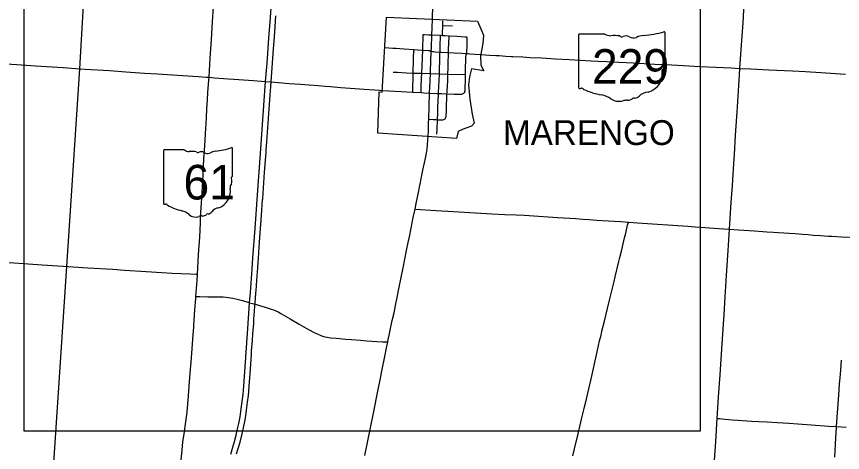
# Model space of a CAD drawing. Extents: x 1813937 to 1948437, y 826606 to 1022856.
# Drawn here: x 1873573 to 1890191, y 867056 to 875827 of the extents above; entities that cross this region are included whole.
import ezdxf

# ---------------------------------------------------------------- set-up
doc = ezdxf.new("R2010")
doc.units = 0
for name, color, linetype in [('Default', 7, 'Continuous'), ('GM_X_City_Street', 7, 'Continuous'), ('GM_X_Corporation', 7, 'Continuous'), ('GM_X_Corporation_Text', 7, 'Continuous'), ('GM_X_County_Road', 7, 'Continuous'), ('GM_X_Interstate_Route', 7, 'Continuous'), ('GM_X_State_Route', 7, 'Continuous'), ('GM_X_State_Shield', 7, 'Continuous'), ('GM_X_Township', 7, 'Continuous'), ('GM_X_Township_Road', 7, 'Continuous')]:
    doc.layers.add(name, color=color, linetype=linetype)

msp = doc.modelspace()

# ---------------------------------------------------------------- linework, layer by layer
at = {"layer": 'Default'}
for p, q in [((1873729, 867482), (1873729, 881082)), ((1887329, 881082), (1887329, 867482)), ((1887329, 867482), (1873729, 867482))]:
    msp.add_line(p, q, dxfattribs=at)
at = {"layer": 'GM_X_City_Street'}
for points in [[(1881932, 875457), (1881937, 875598), (1881944, 875773)], [(1882141, 875447), (1882142, 875472), (1882148, 875648)], [(1882148, 875648), (1882150, 875743)], [(1882148, 875648), (1882345, 875639)], [(1881746, 875151), (1881748, 875210), (1881753, 875413), (1881754, 875448), (1881755, 875454), (1881756, 875459)], [(1881756, 875459), (1881758, 875463), (1881761, 875464), (1881763, 875465), (1881769, 875466), (1881779, 875465), (1881860, 875461), (1881932, 875457)], [(1881919, 875132), (1881922, 875192), (1881932, 875457)], [(1881932, 875457), (1882107, 875449)], [(1882094, 875113), (1882096, 875155), (1882098, 875223), (1882107, 875449)], [(1882107, 875449), (1882141, 875447)], [(1882141, 875447), (1882192, 875445), (1882275, 875440)], [(1882263, 875103), (1882265, 875158), (1882275, 875432), (1882275, 875440)], [(1882275, 875440), (1882437, 875431), (1882599, 875422), (1882610, 875421), (1882619, 875420), (1882625, 875418), (1882630, 875415), (1882634, 875412)], [(1882626, 875081), (1882633, 875113), (1882635, 875129), (1882639, 875210), (1882643, 875341), (1882643, 875363), (1882641, 875387), (1882639, 875401), (1882637, 875407), (1882634, 875412)], [(1880983, 875205), (1881064, 875200), (1881147, 875193), (1881212, 875188), (1881288, 875183), (1881370, 875176), (1881566, 875163)], [(1881557, 874690), (1881560, 874969), (1881566, 875163)], [(1881566, 875163), (1881728, 875152), (1881746, 875151)], [(1881729, 874686), (1881734, 874837), (1881746, 875151)], [(1881746, 875151), (1881854, 875143), (1881884, 875141), (1881899, 875140), (1881914, 875136), (1881919, 875132)], [(1882084, 874674), (1882085, 874772), (1882089, 874927), (1882093, 875074), (1882094, 875113)], [(1882252, 874668), (1882255, 874793), (1882259, 874868), (1882261, 874951), (1882262, 875016), (1882263, 875097), (1882263, 875103)], [(1882606, 874659), (1882607, 874738), (1882615, 875000), (1882618, 875050), (1882621, 875066), (1882626, 875081)], [(1881153, 874710), (1881236, 874706), (1881417, 874696), (1881557, 874690)], [(1881548, 874306), (1881557, 874690)], [(1881557, 874690), (1881729, 874686)], [(1881712, 874296), (1881717, 874404), (1881723, 874587), (1881729, 874686)], [(1881729, 874686), (1881902, 874681)], [(1881902, 874681), (1882084, 874674)], [(1882063, 874280), (1882065, 874335), (1882068, 874388), (1882069, 874430), (1882075, 874528), (1882084, 874674)], [(1882084, 874674), (1882252, 874668)], [(1882233, 874273), (1882237, 874298), (1882239, 874323), (1882240, 874345), (1882244, 874418), (1882249, 874545), (1882252, 874658), (1882252, 874668)], [(1882252, 874668), (1882606, 874659)], [(1882571, 874282), (1882582, 874294), (1882590, 874307), (1882596, 874321), (1882599, 874337), (1882602, 874368), (1882605, 874577), (1882606, 874659)], [(1881866, 873762), (1881884, 874288)], [(1881884, 874288), (1882039, 874281), (1882063, 874280)], [(1882043, 873751), (1882048, 873890), (1882053, 874009), (1882058, 874124), (1882062, 874259), (1882063, 874280)], [(1882063, 874280), (1882121, 874278), (1882233, 874273)], [(1882186, 873759), (1882198, 873770), (1882206, 873781), (1882212, 873800), (1882216, 873816), (1882220, 873849), (1882222, 873898), (1882227, 874054), (1882229, 874164), (1882230, 874211), (1882233, 874263), (1882233, 874273)], [(1882233, 874273), (1882235, 874272), (1882377, 874265), (1882453, 874263), (1882485, 874262), (1882517, 874264), (1882533, 874266), (1882549, 874271), (1882571, 874282)], [(1881855, 873411), (1881859, 873535), (1881863, 873690), (1881866, 873762)], [(1881866, 873762), (1881873, 873762), (1881959, 873756), (1882007, 873753), (1882043, 873751)], [(1882031, 873462), (1882034, 873561), (1882043, 873751)], [(1882043, 873751), (1882092, 873748), (1882137, 873747), (1882153, 873748), (1882170, 873753), (1882186, 873759)]]:
    msp.add_lwpolyline(points, dxfattribs=at)
at = {"layer": 'GM_X_Corporation'}
msp.add_lwpolyline([(1881014, 875812), (1882849, 875731), (1882917, 875580), (1882968, 875451), (1882954, 875285), (1882910, 875039), (1882912, 874849), (1882974, 874736), (1882727, 874773), (1882689, 874613), (1882670, 874451), (1882695, 874167), (1882739, 873862), (1882781, 873681), (1882728, 873621), (1882559, 873563), (1882458, 873515), (1882428, 873371), (1880842, 873478), (1880871, 874310), (1880929, 874307)], close=True, dxfattribs=at)
at = {"layer": 'GM_X_County_Road'}
for points in [[(1881944, 875773), (1881952, 876049), (1881957, 876279), (1881964, 876508), (1881971, 876754), (1881981, 877049), (1881987, 877229), (1881993, 877376), (1881999, 877557), (1882012, 877835), (1882028, 878195), (1882036, 878408), (1882038, 878451)], [(1888128, 874784), (1888154, 875161), (1888190, 875701), (1888216, 876094), (1888235, 876388), (1888258, 876748), (1888294, 877238), (1888331, 877795), (1888344, 877991), (1888348, 878062)], [(1887918, 871548), (1887924, 871662), (1887953, 872087), (1887976, 872429), (1887990, 872658), (1888004, 872870), (1888017, 873050), (1888042, 873443), (1888071, 873901), (1888119, 874654), (1888128, 874784)], [(1881591, 871952), (1881615, 872067), (1881668, 872319), (1881683, 872399), (1881701, 872487), (1881717, 872568), (1881734, 872660), (1881750, 872737), (1881780, 872881), (1881800, 872979), (1881819, 873079), (1881833, 873160), (1881843, 873242), (1881852, 873340), (1881855, 873411)], [(1881042, 869278), (1881045, 869291), (1881134, 869708), (1881169, 869868), (1881199, 870012), (1881232, 870173), (1881268, 870350), (1881314, 870575), (1881350, 870769), (1881384, 870946), (1881419, 871123), (1881453, 871283), (1881477, 871396), (1881513, 871572), (1881555, 871781), (1881591, 871952)], [(1881591, 871952), (1882016, 871925), (1882365, 871907), (1883139, 871858), (1883401, 871847), (1883626, 871836), (1883788, 871828), (1883887, 871823), (1884459, 871786), (1884826, 871761)], [(1884826, 871761), (1884966, 871751), (1885097, 871742), (1885244, 871732), (1885478, 871716), (1885735, 871700), (1885885, 871690)], [(1885694, 870900), (1885712, 870976), (1885750, 871136), (1885807, 871375), (1885830, 871471), (1885868, 871630), (1885885, 871690)], [(1887670, 867741), (1887677, 867850), (1887700, 868177), (1887729, 868618), (1887770, 869240), (1887808, 869829), (1887830, 870189), (1887856, 870614), (1887891, 871122), (1887904, 871334), (1887918, 871548)], [(1870298, 871074), (1870424, 871069), (1870533, 871063), (1870699, 871054), (1870822, 871047), (1871116, 871029), (1871443, 871010), (1871803, 870988), (1872048, 870973), (1872150, 870968), (1872485, 870945), (1872686, 870930), (1872931, 870913), (1873291, 870888), (1873519, 870873), (1873716, 870860), (1874091, 870831), (1874402, 870810), (1874516, 870803)], [(1874516, 870803), (1875007, 870772), (1875514, 870742), (1875743, 870727), (1876184, 870698), (1876495, 870679), (1876707, 870666), (1876887, 870659), (1877067, 870651), (1877182, 870646), (1877216, 870645)], [(1884766, 866988), (1884800, 867132), (1884865, 867402), (1884949, 867753), (1884988, 867913), (1885002, 867976), (1885032, 868104), (1885067, 868248), (1885126, 868503), (1885254, 869080), (1885283, 869208), (1885306, 869303), (1885334, 869415), (1885353, 869494), (1885403, 869701), (1885465, 869956), (1885513, 870147), (1885551, 870307), (1885598, 870498), (1885621, 870593), (1885694, 870900)], [(1880580, 866992), (1880753, 867844), (1880849, 868326), (1880889, 868519), (1880930, 868728), (1880983, 868985), (1881019, 869162), (1881042, 869278)], [(1887494, 865122), (1887497, 865170), (1887500, 865235), (1887511, 865399), (1887526, 865595), (1887533, 865708), (1887559, 866050), (1887573, 866263), (1887603, 866704), (1887641, 867277), (1887670, 867741)]]:
    msp.add_lwpolyline(points, dxfattribs=at)
at = {"layer": 'GM_X_Interstate_Route'}
for points in [[(1877884, 867020), (1877926, 867161), (1877959, 867274), (1877991, 867401), (1878021, 867529), (1878045, 867641), (1878070, 867770), (1878096, 867933), (1878115, 868079), (1878131, 868226), (1878145, 868390), (1878164, 868684), (1878228, 869551), (1878264, 870070), (1878278, 870272), (1878313, 870746), (1878330, 870975), (1878372, 871564), (1878428, 872333), (1878482, 873069), (1878552, 874035), (1878585, 874519), (1878590, 874591), (1878613, 874886), (1878650, 875393), (1878674, 875720), (1878695, 875998)], [(1878598, 873152), (1878604, 873221), (1878610, 873303), (1878643, 873777), (1878677, 874252), (1878689, 874415), (1878696, 874510), (1878738, 875086), (1878768, 875511), (1878793, 875843)], [(1878526, 872162), (1878566, 872697), (1878593, 873090), (1878598, 873152)], [(1878393, 870309), (1878407, 870521), (1878419, 870685), (1878440, 870963), (1878463, 871290), (1878503, 871830), (1878525, 872141), (1878526, 872162)], [(1878371, 870008), (1878373, 870039), (1878376, 870080), (1878381, 870145), (1878390, 870276), (1878393, 870309)], [(1878348, 869687), (1878351, 869736), (1878357, 869818), (1878363, 869900), (1878371, 870008)], [(1878001, 867028), (1878035, 867138), (1878070, 867264), (1878106, 867407), (1878139, 867551), (1878165, 867680), (1878185, 867792), (1878202, 867906), (1878224, 868068), (1878238, 868199), (1878261, 868477), (1878273, 868640), (1878293, 868935), (1878299, 869033), (1878304, 869098), (1878321, 869311), (1878330, 869442), (1878345, 869654), (1878348, 869687)]]:
    msp.add_lwpolyline(points, dxfattribs=at)
at = {"layer": 'GM_X_State_Route'}
for points in [[(1877447, 874606), (1877455, 874740), (1877471, 874986), (1877494, 875362), (1877518, 875722), (1877537, 876017)], [(1881889, 874394), (1881902, 874681), (1881904, 874741), (1881910, 874906), (1881919, 875132)], [(1881919, 875132), (1881941, 875125), (1881950, 875122), (1881962, 875121), (1881999, 875119), (1882094, 875113), (1882118, 875111), (1882263, 875103), (1882380, 875096), (1882531, 875088), (1882626, 875081), (1882661, 875080), (1882694, 875077)], [(1882694, 875077), (1882795, 875070), (1882918, 875062)], [(1882918, 875062), (1883090, 875051), (1883219, 875044)], [(1883219, 875044), (1883285, 875040), (1883420, 875031), (1883530, 875026)], [(1883530, 875026), (1883559, 875024), (1883761, 875013), (1883908, 875005), (1884138, 874993), (1884416, 874977), (1884695, 874960), (1885137, 874936), (1885268, 874930), (1885448, 874921), (1885694, 874908), (1885989, 874893), (1886202, 874883), (1886415, 874871), (1886759, 874853), (1887103, 874835), (1887316, 874825), (1887644, 874807), (1887955, 874792), (1888128, 874784), (1888349, 874773), (1888709, 874757), (1889184, 874737), (1889446, 874722), (1889758, 874704), (1890249, 874670)], [(1873135, 874891), (1873577, 874861), (1873953, 874837), (1874510, 874799), (1874769, 874782), (1874952, 874770), (1875443, 874739), (1875770, 874715), (1876146, 874690), (1876408, 874673), (1876916, 874641), (1877227, 874619), (1877391, 874609), (1877447, 874606)], [(1876887, 866908), (1876904, 867104), (1876922, 867267), (1876937, 867381), (1876981, 867672), (1876995, 867770), (1877007, 867868), (1877034, 868195), (1877050, 868391), (1877070, 868652), (1877087, 868881), (1877106, 869143), (1877120, 869338), (1877126, 869421), (1877138, 869580), (1877140, 869613), (1877148, 869716), (1877163, 869928), (1877180, 870157), (1877183, 870192), (1877207, 870517), (1877215, 870632), (1877216, 870645), (1877223, 870762), (1877231, 870910), (1877243, 871139), (1877252, 871286), (1877265, 871516), (1877274, 871696), (1877285, 871892), (1877296, 872072), (1877308, 872285), (1877328, 872645), (1877338, 872825), (1877351, 873071), (1877361, 873218), (1877376, 873464), (1877394, 873791), (1877404, 873971), (1877416, 874151), (1877425, 874299), (1877443, 874544), (1877447, 874606)], [(1877447, 874606), (1877555, 874595), (1877735, 874583), (1878044, 874559), (1878338, 874538), (1878583, 874519), (1878585, 874519), (1878696, 874510), (1878844, 874499), (1879056, 874482), (1879284, 874465), (1879464, 874451), (1879643, 874437), (1879782, 874426)], [(1879782, 874426), (1879888, 874418), (1880100, 874402), (1880566, 874369)], [(1880566, 874369), (1880876, 874346), (1880935, 874342)], [(1880935, 874342), (1881310, 874320), (1881548, 874306), (1881712, 874296), (1881766, 874293), (1881884, 874288), (1881884, 874291), (1881889, 874394)]]:
    msp.add_lwpolyline(points, dxfattribs=at)
at = {"layer": 'GM_X_State_Shield'}
for p, q in [((1884881, 875457), (1884881, 874401)), ((1885407, 875475), (1884898, 875475)), ((1886621, 874949), (1886621, 875502)), ((1886621, 874949), (1886621, 874949)), ((1876528, 873128), (1876528, 872071)), ((1876949, 873146), (1876541, 873146)), ((1877920, 872619), (1877920, 873172)), ((1877920, 872620), (1877920, 872619))]:
    msp.add_line(p, q, dxfattribs=at)
for centre, radius, start, end in [((1876544, 873130), 16.1, 98.1301, 188.1301), ((1877046, 873269), 156, 231.6195, 271.1119), ((1877098, 872553), 562, 80.4867, 94.9883), ((1877292, 873013), 93.8, 54.4667, 119.1411), ((1877612, 872823), 297, 97.3462, 120.7689), ((1877424, 874587), 1476, 275.8445, 288.9065), ((1877904, 873174), 15.5, 351.8621, 97.738), ((1877226, 873136), 45.1, 219.7921, 297.1024), ((1877413, 873181), 113, 233.8562, 294.8282), ((1877903, 872617), 16.6, 289.6038, 7.7341), ((1877975, 872388), 105, 136.8065, 186.9296), ((1877916, 872579), 24, 107.944, 210.337), ((1877764, 872509), 144, 340.033, 23.6496), ((1877507, 872318), 369, 292.3089, 8.9858), ((1876544, 872069), 16.3, 171.9584, 258.3066), ((1876546, 872177), 124, 267.339, 280.6039), ((1876572, 872010), 44.8, 29.7484, 93.2717), ((1877137, 872960), 1066, 240.4129, 257.1985), ((1877662, 871775), 202, 94.4031, 142.5768), ((1876819, 871596), 334, 47.1842, 75.836), ((1877180, 872005), 212, 230.7004, 286.2918), ((1877302, 871640), 174, 85.6951, 111.2099), ((1877318, 871926), 113, 268.777, 315.5493), ((1877420, 871824), 31.8, 65.7517, 132.6484), ((1877406, 871969), 119, 282.8732, 323.2771)]:
    msp.add_arc(centre, radius, start, end, dxfattribs=at)
for centre, major_axis, start_param, end_param in [((1884901, 875459), (20.2, 0), 1.712693, 3.28349), ((1885529, 875598), (196, 0), 4.042523, 4.731795), ((1885594, 874882), (702, 0), 1.404758, 1.657858), ((1885753, 875465), (56.4, 0), 3.836095, 5.185415), ((1885836, 875343), (117, 0), 0.950623, 2.079405), ((1886236, 875153), (371, 0), 1.699011, 2.107814), ((1886001, 876916), (1845, 0), 4.814394, 5.042369), ((1886602, 875504), (19.4, 0), 6.141152, 7.989035), ((1885987, 875510), (141, 0), 4.081561, 5.145723), ((1886600, 874947), (20.7, 0), 5.05454, 6.418171), ((1886690, 874718), (131, 0), 2.387724, 3.262537), ((1886616, 874908), (30, 0), 1.883978, 3.671073), ((1886426, 874838), (180, 0), 5.934695, 6.695948), ((1886104, 874647), (462, 0), 5.101752, 6.440018), ((1884901, 874398), (20.3, 0), 3.00124, 4.508301), ((1884904, 874506), (155, 0), 4.665946, 4.897461), ((1884936, 874340), (56, 0), 0.519207, 1.627899), ((1885642, 875289), (1333, 0), 4.195997, 4.488961), ((1886299, 874104), (253, 0), 1.647645, 2.488434), ((1885245, 873926), (417, 0), 0.823519, 1.323587), ((1885696, 874334), (265, 0), 4.026481, 4.996735), ((1885849, 873969), (217, 0), 1.495662, 1.94098), ((1885868, 874255), (141, 0), 4.691044, 5.507374), ((1885996, 874153), (39.7, 0), 1.147584, 2.315152), ((1885979, 874298), (149, 0), 4.937069, 5.64225)]:
    msp.add_ellipse(centre, major_axis=major_axis, ratio=0.8, start_param=start_param, end_param=end_param, dxfattribs=at)
at = {"layer": 'GM_X_Township'}
msp.add_lwpolyline([(1873671, 857558), (1873806, 859043), (1874029, 862389), (1874586, 870801), (1874844, 874776), (1875147, 880018), (1875287, 882532), (1875268, 882593), (1875339, 883824), (1877996, 883681), (1878453, 883649), (1879771, 883544), (1879947, 883530), (1880714, 883463), (1881064, 883424), (1881619, 883383), (1882389, 883337), (1886519, 883080), (1888679, 882953), (1894036, 882664)], dxfattribs=at)
at = {"layer": 'GM_X_Township_Road'}
for points in [[(1885885, 871690), (1886068, 871676), (1887078, 871606), (1887226, 871595), (1887898, 871549), (1887918, 871548)], [(1887918, 871548), (1888097, 871537), (1888424, 871515), (1888670, 871498), (1888801, 871490), (1888899, 871484), (1889013, 871477), (1889112, 871469), (1889242, 871459), (1889390, 871448), (1889503, 871439)], [(1889503, 871439), (1889602, 871431), (1889749, 871420), (1889913, 871409), (1889979, 871405), (1890175, 871396), (1890487, 871382)], [(1877183, 870192), (1877195, 870192), (1877264, 870192), (1877425, 870189), (1877615, 870189), (1877672, 870188), (1877728, 870187), (1877786, 870180), (1877837, 870174), (1877881, 870167), (1877926, 870160), (1877985, 870147), (1878118, 870112), (1878228, 870080), (1878264, 870070), (1878320, 870055), (1878373, 870039), (1878399, 870031), (1878464, 870012), (1878575, 869979), (1878700, 869940), (1878747, 869924), (1878792, 869905), (1878836, 869883), (1878894, 869851), (1879077, 869742), (1879262, 869636), (1879448, 869531), (1879563, 869469), (1879622, 869440), (1879683, 869415), (1879729, 869398), (1879776, 869385), (1879824, 869375), (1879889, 869365), (1880003, 869354), (1880199, 869339), (1880313, 869331), (1880493, 869316), (1880624, 869305), (1880820, 869292), (1880935, 869285), (1881022, 869280), (1881042, 869278)], [(1890073, 867578), (1890091, 867851), (1890117, 868211), (1890133, 868440), (1890143, 868555), (1890151, 868635), (1890159, 868715), (1890167, 868815), (1890174, 868910)], [(1887670, 867741), (1887682, 867740), (1887720, 867737), (1887766, 867733), (1887972, 867716), (1888088, 867706), (1888176, 867698), (1888264, 867693), (1888364, 867688), (1888507, 867679), (1888673, 867670), (1888883, 867658), (1889113, 867643), (1889291, 867630), (1889560, 867612), (1889920, 867588), (1890068, 867578), (1890073, 867578)], [(1890035, 866959), (1890060, 867352), (1890065, 867448), (1890073, 867567), (1890073, 867578)], [(1890073, 867578), (1890264, 867565)]]:
    msp.add_lwpolyline(points, dxfattribs=at)

# ---------------------------------------------------------------- texts
at = {"layer": 'GM_X_Corporation_Text'}
msp.add_text('MARENGO', height=500, rotation=0, dxfattribs=at).set_placement((1883362, 873242))
at = {"layer": 'GM_X_State_Shield'}
for s, p in [('229', (1885151, 874475)), ('61', (1876933, 872146))]:
    msp.add_text(s, height=696.1, dxfattribs=at).set_placement(p)

doc.saveas('drawing.dxf')
